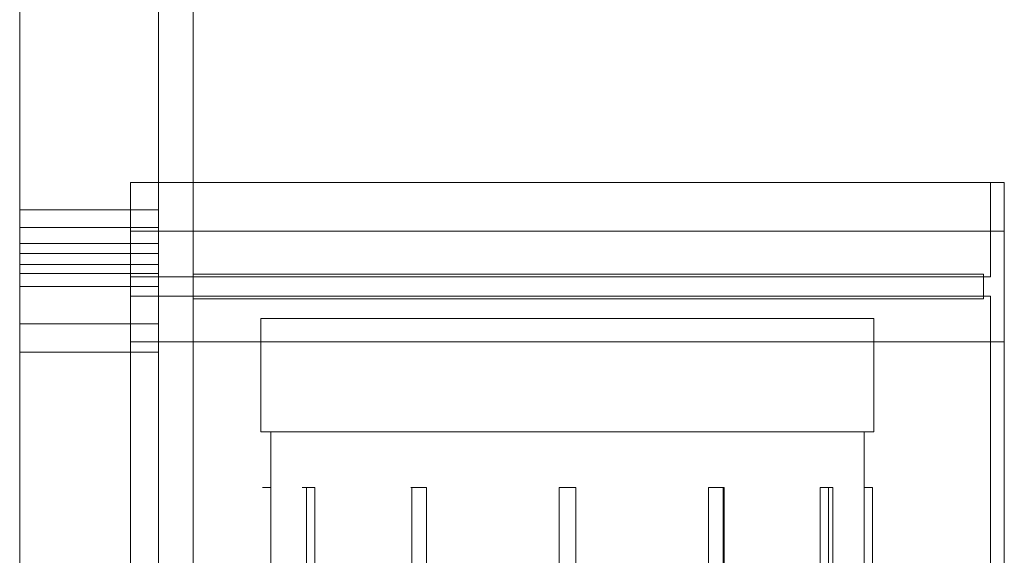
# Model space of a CAD drawing. Header units: millimetres. Extents: x -2233 to 61924, y -68080 to 6847.
# Tile 530 of 656: x 25825 to 26535, y -18924 to -18538. Entities that reach past the tile are written whole.
import ezdxf

# ---------------------------------------------------------------- set-up
doc = ezdxf.new("R2010")
doc.units = ezdxf.units.MM
doc.layers.add('superior_briquetadora', color=7, linetype='Continuous', lineweight=0)

msp = doc.modelspace()

# ---------------------------------------------------------------- linework, layer by layer
at = {"layer": 'superior_briquetadora'}
for p, q in [((25825.067, -18720.639), (25825.067, -17660)), ((25825.067, -18674.804), (25825.067, -17660)), ((25925.067, -18720.639), (25925.067, -17660)), ((25925.067, -18674.804), (25925.067, -17660)), ((25950.067, -19330), (25950.067, -18320)), ((25950.067, -19480), (25950.067, -18460)), ((25950.067, -19480), (25950.067, -18500)), ((25905.067, -18655), (25905.067, -19445)), ((25905.067, -18690), (25905.067, -18655)), ((26525.067, -18655), (25905.067, -18655)), ((26535.067, -18655), (25905.067, -18655)), ((26525.067, -18655), (26525.067, -18690)), ((26535.067, -18655), (26525.067, -18655)), ((26535.067, -18690), (26535.067, -18655)), ((26535.067, -18655), (26535.067, -19445)), ((25825.067, -18714.105), (25825.067, -18674.804)), ((25825.067, -18674.804), (25925.067, -18674.804)), ((25925.067, -18714.105), (25925.067, -18674.804)), ((25825.067, -18687.386), (25825.067, -18698.89)), ((25825.067, -18706.157), (25825.067, -18687.386)), ((25825.067, -18687.386), (25925.067, -18687.386)), ((26535.067, -18690), (25905.067, -18690)), ((26525.067, -18690), (25905.067, -18690)), ((25905.067, -18690), (25905.067, -18723)), ((25905.067, -18770), (25905.067, -18690)), ((25925.067, -18687.386), (25925.067, -18698.89)), ((25925.067, -18706.157), (25925.067, -18687.386)), ((26535.067, -18690), (26525.067, -18690)), ((26525.067, -18723), (26525.067, -18690)), ((26535.067, -18770), (26535.067, -18690)), ((25825.067, -18706.157), (25825.067, -18698.89)), ((25825.067, -18698.89), (25925.067, -18698.89)), ((25925.067, -18706.157), (25925.067, -18698.89)), ((25825.067, -18706.157), (25925.067, -18706.157)), ((25825.067, -18730), (25825.067, -18714.105)), ((25825.067, -18714.105), (25925.067, -18714.105)), ((25925.067, -18730), (25925.067, -18714.105)), ((25825.067, -19330), (25825.067, -18720.639)), ((25825.067, -18720.639), (25925.067, -18720.639)), ((25925.067, -19330), (25925.067, -18720.639)), ((25950.067, -18721), (26520.067, -18721)), ((25950.067, -18721), (25950.067, -18739)), ((26520.067, -18721), (26520.067, -18739)), ((26525.067, -18723), (25905.067, -18723)), ((25825.067, -18756.963), (25825.067, -18730)), ((25825.067, -18730), (25925.067, -18730)), ((25925.067, -18756.963), (25925.067, -18730)), ((26525.067, -18737), (25905.067, -18737)), ((25905.067, -18737), (25905.067, -18770)), ((25950.067, -18739), (26520.067, -18739)), ((26525.067, -18770), (26525.067, -18737)), ((25825.067, -18777.418), (25825.067, -18756.963)), ((25825.067, -18756.963), (25925.067, -18756.963)), ((25925.067, -18777.418), (25925.067, -18756.963)), ((25999.067, -18753), (25999.957, -18753)), ((25999.067, -18753), (25999.067, -18835)), ((25999.957, -18753), (26002.619, -18753)), ((26002.619, -18753), (26007.032, -18753)), ((26007.032, -18753), (26013.16, -18753)), ((26013.16, -18753), (26020.953, -18753)), ((26020.953, -18753), (26030.35, -18753)), ((26030.35, -18753), (26041.275, -18753)), ((26041.275, -18753), (26053.639, -18753)), ((26053.639, -18753), (26067.343, -18753)), ((26067.343, -18753), (26082.276, -18753)), ((26082.276, -18753), (26098.319, -18753)), ((26098.319, -18753), (26115.343, -18753)), ((26115.343, -18753), (26133.209, -18753)), ((26133.209, -18753), (26151.775, -18753)), ((26151.775, -18753), (26170.89, -18753)), ((26170.89, -18753), (26190.402, -18753)), ((26190.402, -18753), (26210.152, -18753)), ((26210.152, -18753), (26229.983, -18753)), ((26229.983, -18753), (26249.733, -18753)), ((26249.733, -18753), (26269.245, -18753)), ((26269.245, -18753), (26288.36, -18753)), ((26288.36, -18753), (26306.926, -18753)), ((26306.926, -18753), (26324.792, -18753)), ((26324.792, -18753), (26341.816, -18753)), ((26341.816, -18753), (26357.859, -18753)), ((26357.859, -18753), (26372.792, -18753)), ((26372.792, -18753), (26386.496, -18753)), ((26386.496, -18753), (26398.86, -18753)), ((26398.86, -18753), (26409.785, -18753)), ((26409.785, -18753), (26419.182, -18753)), ((26419.182, -18753), (26426.975, -18753)), ((26426.975, -18753), (26433.103, -18753)), ((26433.103, -18753), (26437.516, -18753)), ((26437.516, -18753), (26440.178, -18753)), ((26440.178, -18753), (26441.067, -18753)), ((26441.067, -18753), (26441.067, -18835)), ((26525.067, -18770), (25905.067, -18770)), ((26535.067, -18770), (25905.067, -18770)), ((25905.067, -19325), (25905.067, -18770)), ((26525.067, -18770), (26535.067, -18770)), ((26525.067, -18770), (26525.067, -19325)), ((26535.067, -19325), (26535.067, -18770)), ((25825.067, -19330), (25825.067, -18777.418)), ((25825.067, -18777.418), (25925.067, -18777.418)), ((25925.067, -19330), (25925.067, -18777.418)), ((25999.067, -18835), (25999.957, -18835)), ((25999.957, -18835), (26002.619, -18835)), ((26002.619, -18835), (26007.032, -18835)), ((26006.067, -18835), (26006.98, -18835)), ((26006.067, -18835), (26006.067, -18875)), ((26006.98, -18835), (26009.711, -18835)), ((26007.032, -18835), (26013.16, -18835)), ((26009.711, -18835), (26014.237, -18835)), ((26013.16, -18835), (26020.953, -18835)), ((26014.237, -18835), (26020.518, -18835)), ((26020.518, -18835), (26028.503, -18835)), ((26020.953, -18835), (26030.35, -18835)), ((26028.503, -18835), (26038.121, -18835)), ((26030.35, -18835), (26041.275, -18835)), ((26038.121, -18835), (26049.292, -18835)), ((26041.275, -18835), (26053.639, -18835)), ((26049.292, -18835), (26061.92, -18835)), ((26053.639, -18835), (26067.343, -18835)), ((26061.92, -18835), (26075.897, -18835)), ((26067.343, -18835), (26082.276, -18835)), ((26075.897, -18835), (26091.104, -18835)), ((26082.276, -18835), (26098.319, -18835)), ((26091.104, -18835), (26107.411, -18835)), ((26098.319, -18835), (26115.343, -18835)), ((26107.411, -18835), (26124.679, -18835)), ((26115.343, -18835), (26133.209, -18835)), ((26124.679, -18835), (26142.762, -18835)), ((26133.209, -18835), (26151.775, -18835)), ((26142.762, -18835), (26161.504, -18835)), ((26151.775, -18835), (26170.89, -18835)), ((26161.504, -18835), (26180.745, -18835)), ((26170.89, -18835), (26190.402, -18835)), ((26180.745, -18835), (26200.322, -18835)), ((26190.402, -18835), (26210.152, -18835)), ((26200.322, -18835), (26220.067, -18835)), ((26210.152, -18835), (26229.983, -18835)), ((26220.067, -18835), (26239.813, -18835)), ((26229.983, -18835), (26249.733, -18835)), ((26239.813, -18835), (26259.39, -18835)), ((26249.733, -18835), (26269.245, -18835)), ((26259.39, -18835), (26278.631, -18835)), ((26269.245, -18835), (26288.36, -18835)), ((26278.631, -18835), (26297.373, -18835)), ((26288.36, -18835), (26306.926, -18835)), ((26297.373, -18835), (26315.455, -18835)), ((26306.926, -18835), (26324.792, -18835)), ((26315.455, -18835), (26332.724, -18835)), ((26324.792, -18835), (26341.816, -18835)), ((26332.724, -18835), (26349.031, -18835)), ((26341.816, -18835), (26357.859, -18835)), ((26349.031, -18835), (26364.238, -18835)), ((26357.859, -18835), (26372.792, -18835)), ((26364.238, -18835), (26378.215, -18835)), ((26372.792, -18835), (26386.496, -18835)), ((26378.215, -18835), (26390.843, -18835)), ((26386.496, -18835), (26398.86, -18835)), ((26390.843, -18835), (26402.014, -18835)), ((26398.86, -18835), (26409.785, -18835)), ((26402.014, -18835), (26411.632, -18835)), ((26409.785, -18835), (26419.182, -18835)), ((26411.632, -18835), (26419.617, -18835)), ((26419.182, -18835), (26426.975, -18835)), ((26419.617, -18835), (26425.898, -18835)), ((26425.898, -18835), (26430.424, -18835)), ((26426.975, -18835), (26433.103, -18835)), ((26430.424, -18835), (26433.155, -18835)), ((26433.103, -18835), (26437.516, -18835)), ((26433.155, -18835), (26434.067, -18835)), ((26434.067, -18835), (26434.067, -18875)), ((26437.516, -18835), (26440.178, -18835)), ((26440.178, -18835), (26441.067, -18835)), ((26001.399, -18875), (26000.221, -18875)), ((26003.518, -18875), (26001.399, -18875)), ((26006.152, -18875), (26003.518, -18875)), ((26006.083, -18875), (26006.095, -18875)), ((26006.095, -18875), (26006.11, -18875)), ((26006.11, -18875), (26006.129, -18875)), ((26006.129, -18875), (26006.152, -18875)), ((26006.152, -19385), (26006.152, -18875)), ((26029.815, -18875), (26028.811, -18875)), ((26028.811, -18875), (26029.001, -18875)), ((26029.001, -18875), (26030.348, -18875)), ((26031.811, -18875), (26029.815, -18875)), ((26030.348, -18875), (26032.58, -18875)), ((26031.811, -18875), (26031.811, -19385)), ((26031.811, -18875), (26032.632, -18875)), ((26032.58, -18875), (26035.246, -18875)), ((26032.632, -18875), (26033.466, -18875)), ((26033.466, -18875), (26034.311, -18875)), ((26034.311, -18875), (26035.168, -18875)), ((26035.168, -18875), (26036.037, -18875)), ((26035.246, -18875), (26037.811, -18875)), ((26036.037, -18875), (26036.918, -18875)), ((26036.918, -18875), (26037.811, -18875)), ((26037.811, -19385), (26037.811, -18875)), ((26107.914, -18875), (26107.089, -18875)), ((26107.089, -18875), (26107.469, -18875)), ((26107.469, -18875), (26108.978, -18875)), ((26107.914, -18875), (26107.914, -19385)), ((26107.914, -18875), (26109.378, -18875)), ((26108.978, -18875), (26111.31, -18875)), ((26109.378, -18875), (26110.848, -18875)), ((26110.848, -18875), (26112.326, -18875)), ((26111.31, -18875), (26113.997, -18875)), ((26112.326, -18875), (26113.811, -18875)), ((26113.811, -18875), (26115.302, -18875)), ((26113.997, -18875), (26116.497, -18875)), ((26115.302, -18875), (26116.8, -18875)), ((26116.497, -18875), (26118.305, -18875)), ((26116.8, -18875), (26118.305, -18875)), ((26118.305, -19385), (26118.305, -18875)), ((26214.067, -18875), (26214.067, -19385)), ((26214.662, -18875), (26214.067, -18875)), ((26214.067, -18875), (26214.067, -18980)), ((26214.068, -18875), (26215.782, -18875)), ((26216.327, -18875), (26214.662, -18875)), ((26215.782, -18875), (26217.496, -18875)), ((26218.732, -18875), (26216.327, -18875)), ((26217.496, -18875), (26219.21, -18875)), ((26221.403, -18875), (26218.732, -18875)), ((26219.21, -18875), (26220.925, -18875)), ((26220.925, -18875), (26222.639, -18875)), ((26223.808, -18875), (26221.403, -18875)), ((26222.639, -18875), (26224.353, -18875)), ((26225.473, -18875), (26223.808, -18875)), ((26224.353, -18875), (26226.067, -18875)), ((26226.067, -18875), (26225.473, -18875)), ((26226.067, -18875), (26226.067, -19385)), ((26226.067, -18875), (26226.067, -18980)), ((26323.27, -18875), (26321.83, -18875)), ((26321.83, -19385), (26321.83, -18875)), ((26321.83, -18875), (26323.335, -18875)), ((26325.242, -18875), (26323.27, -18875)), ((26323.335, -18875), (26324.833, -18875)), ((26324.833, -18875), (26326.324, -18875)), ((26327.468, -18875), (26325.242, -18875)), ((26326.324, -18875), (26327.809, -18875)), ((26329.638, -18875), (26327.468, -18875)), ((26327.809, -18875), (26329.287, -18875)), ((26329.287, -18875), (26330.757, -18875)), ((26331.449, -18875), (26329.638, -18875)), ((26330.757, -18875), (26332.221, -18875)), ((26332.648, -18875), (26331.449, -18875)), ((26332.442, -18875), (26332.221, -18875)), ((26332.221, -19385), (26332.221, -18875)), ((26332.63, -18875), (26332.442, -18875)), ((26332.787, -18875), (26332.63, -18875)), ((26333.067, -18875), (26332.648, -18875)), ((26332.909, -18875), (26332.787, -18875)), ((26332.997, -18875), (26332.909, -18875)), ((26333.05, -18875), (26332.997, -18875)), ((26333.067, -18875), (26333.05, -18875)), ((26333.067, -18875), (26333.067, -19385)), ((26403.992, -18875), (26402.324, -18875)), ((26402.324, -19385), (26402.324, -18875)), ((26402.324, -18875), (26403.217, -18875)), ((26403.217, -18875), (26404.098, -18875)), ((26405.785, -18875), (26403.992, -18875)), ((26404.098, -18875), (26404.967, -18875)), ((26404.967, -18875), (26405.824, -18875)), ((26407.544, -18875), (26405.785, -18875)), ((26405.824, -18875), (26406.669, -18875)), ((26406.669, -18875), (26407.503, -18875)), ((26407.503, -18875), (26408.324, -18875)), ((26409.11, -18875), (26407.544, -18875)), ((26409.081, -18875), (26408.324, -18875)), ((26408.324, -19385), (26408.324, -18875)), ((26409.754, -18875), (26409.081, -18875)), ((26410.341, -18875), (26409.11, -18875)), ((26410.327, -18875), (26409.754, -18875)), ((26410.787, -18875), (26410.327, -18875)), ((26411.127, -18875), (26410.341, -18875)), ((26411.123, -18875), (26410.787, -18875)), ((26411.328, -18875), (26411.123, -18875)), ((26411.397, -18875), (26411.127, -18875)), ((26411.397, -18875), (26411.328, -18875)), ((26411.397, -18875), (26411.397, -19385)), ((26435.332, -18875), (26433.983, -18875)), ((26433.983, -19385), (26433.983, -18875)), ((26433.983, -18875), (26434.006, -18875)), ((26434.006, -18875), (26434.025, -18875)), ((26434.025, -18875), (26434.04, -18875)), ((26434.04, -18875), (26434.052, -18875)), ((26436.617, -18875), (26435.332, -18875)), ((26437.771, -18875), (26436.617, -18875)), ((26438.736, -18875), (26437.771, -18875)), ((26439.463, -18875), (26438.736, -18875)), ((26439.914, -18875), (26439.463, -18875)), ((26440.067, -18875), (26439.914, -18875)), ((26440.067, -18875), (26440.067, -19385))]:
    msp.add_line(p, q, dxfattribs=at)

doc.saveas('drawing.dxf')
